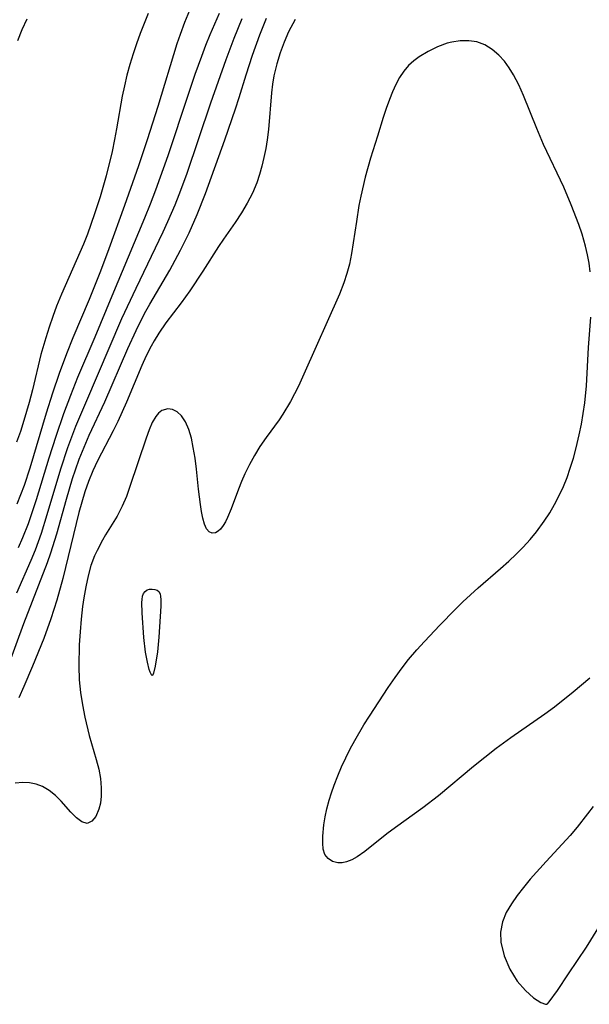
# Model space of a CAD drawing. Header units: inches. Extents: x 1073367 to 1082519, y 1569854 to 1574957.
# Tile 332 of 565: x 1081108 to 1081195, y 1571012 to 1571162. Entities that reach past the tile are written whole.
import ezdxf

# ---------------------------------------------------------------- set-up
doc = ezdxf.new("R2010")
doc.units = ezdxf.units.IN
doc.header["$MEASUREMENT"] = 0
doc.layers.add('CGG_CurvaNivelLidar_v1', color=7, linetype='Continuous', lineweight=30, true_color=0x008008)

msp = doc.modelspace()

# ---------------------------------------------------------------- linework, layer by layer
at = {"layer": 'CGG_CurvaNivelLidar_v1'}
for points in [[(1081106.5823, 1571063.534, 76), (1081108.9082, 1571069.9438, 76), (1081112.4904, 1571079.2225, 76), (1081112.9863, 1571080.6596, 76), (1081113.8961, 1571083.5643, 76), (1081115.3959, 1571088.8418, 76), (1081116.3252, 1571091.9837, 76), (1081116.7653, 1571093.333, 76), (1081117.3436, 1571094.9519, 76), (1081118.0724, 1571096.7766, 76), (1081118.8651, 1571098.5715, 76), (1081121.2434, 1571103.6474, 76), (1081124.7387, 1571111.7643, 76), (1081125.9774, 1571114.5016, 76), (1081127.2827, 1571117.099, 76), (1081128.072, 1571118.5418, 76), (1081131.1153, 1571123.6963, 76), (1081132.7669, 1571126.7545, 76), (1081134.041, 1571129.3718, 76), (1081135.2725, 1571132.1696, 76), (1081136.5421, 1571135.3686, 76), (1081139.4989, 1571143.5539, 76), (1081141.1281, 1571148.296, 76), (1081141.6795, 1571150.0095, 76), (1081142.7193, 1571153.4635, 76), (1081143.6826, 1571156.4471, 76), (1081144.7963, 1571159.5459, 76), (1081145.8136, 1571162.0807, 76)], [(1081127.8001, 1571162.765, 74), (1081126.6175, 1571159.7183, 74), (1081126.0644, 1571158.1798, 74), (1081125.5421, 1571156.6315, 74), (1081125.0394, 1571155.0106, 74), (1081124.5891, 1571153.3757, 74), (1081124.2135, 1571151.7852, 74), (1081123.8847, 1571150.1832, 74), (1081123.0094, 1571145.2115, 74), (1081122.7062, 1571143.5975, 74), (1081122.3205, 1571141.7912, 74), (1081121.4102, 1571138.0779, 74), (1081120.5118, 1571134.8809, 74), (1081119.6781, 1571132.2677, 74), (1081118.573, 1571129.1691, 74), (1081117.9655, 1571127.6453, 74), (1081117.4285, 1571126.3977, 74), (1081114.6422, 1571120.0748, 74), (1081113.893, 1571118.2305, 74), (1081113.301, 1571116.6374, 74), (1081112.749, 1571115.0289, 74), (1081112.2327, 1571113.4084, 74), (1081111.5066, 1571110.8855, 74), (1081110.2023, 1571105.4925, 74), (1081109.7064, 1571103.5607, 74), (1081108.9185, 1571100.8159, 74), (1081108.3831, 1571099.1649, 74), (1081107.7852, 1571097.5405, 74)], [(1081134.1206, 1571163.2281, 74.5), (1081133.3603, 1571161.4228, 74.5), (1081132.6773, 1571159.5825, 74.5), (1081132.2088, 1571158.182, 74.5), (1081129.2926, 1571148.6313, 74.5), (1081127.6681, 1571143.5387, 74.5), (1081126.3367, 1571139.6101, 74.5), (1081124.2174, 1571133.5404, 74.5), (1081121.8406, 1571126.9628, 74.5), (1081120.5702, 1571123.5816, 74.5), (1081118.8321, 1571119.2613, 74.5), (1081116.3592, 1571113.4294, 74.5), (1081115.3729, 1571110.9518, 74.5), (1081114.252, 1571107.9671, 74.5), (1081113.2403, 1571104.9775, 74.5), (1081112.2747, 1571101.9193, 74.5), (1081109.8006, 1571093.5527, 74.5), (1081108.9407, 1571090.95, 74.5), (1081108.4128, 1571089.5093, 74.5), (1081107.8407, 1571088.0886, 74.5)], [(1081138.6242, 1571162.7935, 75), (1081137.2234, 1571159.5383, 75), (1081136.5602, 1571157.8954, 75), (1081135.926, 1571156.2413, 75), (1081134.943, 1571153.4907, 75), (1081133.8552, 1571150.2976, 75), (1081130.8162, 1571141.1246, 75), (1081128.9511, 1571135.8668, 75), (1081128.1363, 1571133.7379, 75), (1081127.2872, 1571131.6391, 75), (1081122.2893, 1571119.7741, 75), (1081119.6977, 1571113.5362, 75), (1081117.0708, 1571107.3576, 75), (1081115.9782, 1571104.6144, 75), (1081114.9474, 1571101.8212, 75), (1081113.7516, 1571098.3751, 75), (1081112.7052, 1571095.1011, 75), (1081110.7783, 1571088.7568, 75), (1081110.1826, 1571086.9229, 75), (1081109.5471, 1571085.1091, 75), (1081108.694, 1571082.9405, 75), (1081108.0192, 1571081.4335, 75)], [(1081142.0595, 1571161.9947, 75.5), (1081140.8692, 1571158.9825, 75.5), (1081139.6685, 1571155.7305, 75.5), (1081137.3359, 1571149.1125, 75.5), (1081133.6425, 1571138.2945, 75.5), (1081132.4951, 1571135.1746, 75.5), (1081131.8843, 1571133.6303, 75.5), (1081130.7803, 1571131.0564, 75.5), (1081130.0705, 1571129.5206, 75.5), (1081125.9318, 1571120.899, 75.5), (1081123.787, 1571116.2807, 75.5), (1081118.2641, 1571103.4857, 75.5), (1081116.7749, 1571099.889, 75.5), (1081116.1481, 1571098.2881, 75.5), (1081115.5517, 1571096.6766, 75.5), (1081114.4656, 1571093.4121, 75.5), (1081112.4192, 1571086.4847, 75.5), (1081111.5198, 1571083.6249, 75.5), (1081111.0784, 1571082.3411, 75.5), (1081110.6082, 1571081.0699, 75.5), (1081109.9723, 1571079.4927, 75.5), (1081107.8034, 1571074.515, 75.5)], [(1081107.9973, 1571158.6685, 74), (1081108.6549, 1571160.3445, 74), (1081109.3928, 1571161.9683, 74)], [(1081150.1755, 1571161.8739, 76.5), (1081149.2015, 1571159.9923, 76.5), (1081148.5014, 1571158.4068, 76.5), (1081147.8984, 1571156.7802, 76.5), (1081147.3925, 1571155.1195, 76.5), (1081146.9676, 1571153.3186, 76.5), (1081146.7434, 1571152.0291, 76.5), (1081146.5772, 1571150.7294, 76.5), (1081146.1449, 1571145.1192, 76.5), (1081145.9525, 1571143.5715, 76.5), (1081145.7268, 1571142.2129, 76.5), (1081145.4545, 1571140.8655, 76.5), (1081145.1452, 1571139.5605, 76.5), (1081144.7839, 1571138.2743, 76.5), (1081144.3563, 1571137.0133, 76.5), (1081143.6864, 1571135.425, 76.5), (1081142.8998, 1571133.8893, 76.5), (1081142.0239, 1571132.4176, 76.5), (1081141.0758, 1571130.9899, 76.5), (1081139.2792, 1571128.4537, 76.5), (1081138.5077, 1571127.2991, 76.5), (1081136.1336, 1571123.5546, 76.5), (1081134.1478, 1571120.5475, 76.5), (1081132.8374, 1571118.7205, 76.5), (1081130.5196, 1571115.6831, 76.5), (1081129.43, 1571114.1234, 76.5), (1081128.7175, 1571112.9565, 76.5), (1081128.2579, 1571112.1212, 76.5), (1081127.5423, 1571110.6866, 76.5), (1081126.8759, 1571109.2191, 76.5), (1081124.5108, 1571103.6396, 76.5), (1081123.1914, 1571100.6923, 76.5), (1081122.4889, 1571099.2443, 76.5), (1081120.1116, 1571094.6895, 76.5), (1081119.3873, 1571093.1443, 76.5), (1081118.7365, 1571091.5197, 76.5), (1081118.2008, 1571089.9679, 76.5), (1081117.7175, 1571088.391, 76.5), (1081117.2729, 1571086.7957, 76.5), (1081116.433, 1571083.476, 76.5), (1081114.8545, 1571076.7557, 76.5), (1081113.9221, 1571073.4704, 76.5), (1081113.0238, 1571070.6373, 76.5), (1081111.9412, 1571067.6509, 76.5), (1081110.24, 1571063.443, 76.5), (1081108.8957, 1571060.3299, 76.5), (1081108.1206, 1571058.598, 76.5)], [(1081195.1238, 1571123.4818, 77), (1081194.9414, 1571124.7769, 77), (1081194.6931, 1571126.0664, 77), (1081194.3893, 1571127.3503, 77), (1081193.8658, 1571129.1921, 77), (1081193.3667, 1571130.6846, 77), (1081192.2339, 1571133.6445, 77), (1081191.0967, 1571136.3247, 77), (1081188.0041, 1571142.8627, 77), (1081186.9854, 1571145.2592, 77), (1081184.958, 1571150.3049, 77), (1081184.2427, 1571151.9132, 77), (1081183.4595, 1571153.4399, 77), (1081182.7857, 1571154.54, 77), (1081182.0434, 1571155.5517, 77), (1081181.2258, 1571156.4541, 77), (1081180.1916, 1571157.3242, 77), (1081179.0656, 1571157.9987, 77), (1081177.863, 1571158.4484, 77), (1081176.6114, 1571158.6472, 77), (1081175.323, 1571158.6299, 77), (1081174.0232, 1571158.4299, 77), (1081173.36, 1571158.2633, 77), (1081171.8738, 1571157.7286, 77), (1081170.4455, 1571157.0225, 77), (1081169.0978, 1571156.1894, 77), (1081168.2404, 1571155.5575, 77), (1081167.4546, 1571154.8474, 77), (1081166.7278, 1571153.9937, 77), (1081166.0903, 1571153.0381, 77), (1081165.5217, 1571151.9845, 77), (1081165.0145, 1571150.8651, 77), (1081164.5517, 1571149.6964, 77), (1081164.0699, 1571148.3418, 77), (1081163.618, 1571146.9395, 77), (1081162.7368, 1571144.0873, 77), (1081161.6546, 1571140.7458, 77), (1081160.8541, 1571137.8778, 77), (1081160.1839, 1571134.9661, 77), (1081159.9038, 1571133.5315, 77), (1081159.5213, 1571131.1445, 77), (1081159.0498, 1571127.8539, 77), (1081158.7795, 1571126.2245, 77), (1081158.4486, 1571124.6147, 77), (1081158.0814, 1571123.2146, 77), (1081157.6177, 1571121.7967, 77), (1081156.9442, 1571120.0813, 77), (1081151.5271, 1571107.8577, 77), (1081150.6889, 1571106.0683, 77), (1081150.0938, 1571104.8785, 77), (1081149.4679, 1571103.7104, 77), (1081148.3297, 1571101.8081, 77), (1081147.7448, 1571100.9306, 77), (1081145.7736, 1571098.2329, 77), (1081144.8209, 1571096.8699, 77), (1081143.9868, 1571095.5137, 77), (1081143.2288, 1571094.1148, 77), (1081142.5402, 1571092.6908, 77), (1081142.0297, 1571091.5286, 77), (1081141.5614, 1571090.3731, 77), (1081140.4466, 1571087.3888, 77), (1081139.9048, 1571086.0758, 77), (1081139.5812, 1571085.4146, 77), (1081139.2421, 1571084.8347, 77), (1081138.8304, 1571084.2892, 77), (1081138.4671, 1571083.9507, 77), (1081138.0929, 1571083.7385, 77), (1081137.5802, 1571083.6766, 77), (1081137.1064, 1571083.8814, 77), (1081136.7059, 1571084.3546, 77), (1081136.3863, 1571085.0522, 77), (1081136.1366, 1571085.933, 77), (1081135.9353, 1571086.9549, 77), (1081135.7683, 1571088.0325, 77), (1081135.4848, 1571090.3903, 77), (1081135.1733, 1571093.4397, 77), (1081134.9581, 1571095.1099, 77), (1081134.695, 1571096.7323, 77), (1081134.3998, 1571098.1544, 77), (1081134.0215, 1571099.4607, 77), (1081133.5169, 1571100.6212, 77), (1081132.8834, 1571101.5593, 77), (1081132.2379, 1571102.1447, 77), (1081131.5348, 1571102.5028, 77), (1081130.8141, 1571102.6122, 77), (1081129.8954, 1571102.3343, 77), (1081129.3811, 1571101.9177, 77), (1081128.9786, 1571101.4278, 77), (1081128.4357, 1571100.4951, 77), (1081127.9551, 1571099.3888, 77), (1081127.5108, 1571098.1582, 77), (1081125.0431, 1571090.7743, 77), (1081124.5009, 1571089.2344, 77), (1081123.8837, 1571087.7578, 77), (1081123.0811, 1571086.2648, 77), (1081121.3262, 1571083.4093, 77), (1081120.8851, 1571082.6239, 77), (1081120.0529, 1571081.0425, 77), (1081119.6709, 1571080.2315, 77), (1081119.1161, 1571078.7454, 77), (1081118.6743, 1571077.1644, 77), (1081118.3161, 1571075.5125, 77), (1081118.0188, 1571073.8093, 77), (1081117.8273, 1571072.4997, 77), (1081117.6084, 1571070.583, 77), (1081117.4473, 1571068.6428, 77), (1081117.3346, 1571066.6909, 77), (1081117.2497, 1571063.4419, 77), (1081117.3159, 1571061.3601, 77), (1081117.5105, 1571059.4267, 77), (1081117.8106, 1571057.517, 77), (1081118.186, 1571055.6417, 77), (1081118.8593, 1571052.8593, 77), (1081119.9196, 1571049.229, 77), (1081120.2961, 1571047.7523, 77), (1081120.5689, 1571046.2971, 77), (1081120.6936, 1571044.9216, 77), (1081120.6752, 1571043.6102, 77), (1081120.5497, 1571042.5854, 77), (1081120.3269, 1571041.6566, 77), (1081119.856, 1571040.5608, 77), (1081119.241, 1571039.8013, 77), (1081118.5188, 1571039.4895, 77), (1081117.7334, 1571039.7023, 77), (1081116.8982, 1571040.3208, 77), (1081116.0347, 1571041.2089, 77), (1081114.5967, 1571042.865, 77), (1081113.7293, 1571043.7268, 77), (1081112.7719, 1571044.4933, 77), (1081111.7208, 1571045.102, 77), (1081110.7651, 1571045.45, 77), (1081109.7604, 1571045.6486, 77), (1081108.728, 1571045.7033, 77), (1081107.5928, 1571045.613, 77)], [(1081195.0565, 1571061.6019, 77), (1081192.5212, 1571059.4647, 77), (1081189.6673, 1571057.1882, 77), (1081188.2025, 1571056.102, 77), (1081183.0184, 1571052.5165, 77), (1081180.7969, 1571050.9012, 77), (1081177.3542, 1571048.1453, 77), (1081172.0213, 1571043.6972, 77), (1081169.6087, 1571041.8599, 77), (1081165.4679, 1571038.8771, 77), (1081164.1372, 1571037.8809, 77), (1081160.8027, 1571035.2077, 77), (1081159.6385, 1571034.3993, 77), (1081158.8218, 1571033.951, 77), (1081158.0045, 1571033.637, 77), (1081157.3331, 1571033.5021, 77), (1081156.6941, 1571033.4932, 77), (1081155.8876, 1571033.6939, 77), (1081155.2195, 1571034.1194, 77), (1081154.7381, 1571034.7479, 77), (1081154.4815, 1571035.5406, 77), (1081154.3914, 1571036.4819, 77), (1081154.4097, 1571037.5453, 77), (1081154.5578, 1571039.2511, 77), (1081154.7505, 1571040.4683, 77), (1081155.0191, 1571041.7277, 77), (1081155.3602, 1571043.0132, 77), (1081155.7205, 1571044.1626, 77), (1081156.127, 1571045.3171, 77), (1081156.6696, 1571046.7159, 77), (1081157.2613, 1571048.1087, 77), (1081157.8996, 1571049.4876, 77), (1081158.585, 1571050.8449, 77), (1081159.2824, 1571052.1228, 77), (1081160.6723, 1571054.5083, 77), (1081161.4963, 1571055.8253, 77), (1081164.364, 1571060.1773, 77), (1081165.4107, 1571061.6906, 77), (1081166.4933, 1571063.1751, 77), (1081167.4755, 1571064.4331, 77), (1081168.7099, 1571065.902, 77), (1081169.8628, 1571067.186, 77), (1081172.2395, 1571069.6893, 77), (1081174.5592, 1571072.051, 77), (1081175.7407, 1571073.2078, 77), (1081178.0638, 1571075.3559, 77), (1081181.4356, 1571078.2684, 77), (1081182.7144, 1571079.4035, 77), (1081183.8352, 1571080.4646, 77), (1081184.9158, 1571081.5622, 77), (1081185.9506, 1571082.6982, 77), (1081186.9317, 1571083.8762, 77), (1081188.124, 1571085.4931, 77), (1081188.9424, 1571086.7536, 77), (1081189.6991, 1571088.0521, 77), (1081190.394, 1571089.3851, 77), (1081191.0236, 1571090.7511, 77), (1081191.5839, 1571092.1476, 77), (1081192.0822, 1571093.5706, 77), (1081192.5519, 1571095.1041, 77), (1081192.9707, 1571096.6556, 77), (1081193.4374, 1571098.6298, 77), (1081193.7732, 1571100.2478, 77), (1081194.0635, 1571101.8729, 77), (1081194.2959, 1571103.505, 77), (1081194.5337, 1571106.1269, 77), (1081194.8299, 1571111.9483, 77), (1081195.2025, 1571116.572, 77)], [(1081195.5544, 1571042.0558, 77.5), (1081194.682, 1571040.9611, 77.5), (1081193.1425, 1571038.9353, 77.5), (1081192.0556, 1571037.6436, 77.5), (1081188.3969, 1571033.7103, 77.5), (1081185.9896, 1571030.9824, 77.5), (1081184.9701, 1571029.7417, 77.5), (1081184.0017, 1571028.4885, 77.5), (1081183.1066, 1571027.2245, 77.5), (1081182.3162, 1571025.9404, 77.5), (1081181.7352, 1571024.5165, 77.5), (1081181.464, 1571022.9317, 77.5), (1081181.5284, 1571021.4092, 77.5), (1081182.0171, 1571019.3245, 77.5), (1081182.8779, 1571017.3056, 77.5), (1081184.0148, 1571015.483, 77.5), (1081185.2507, 1571014.0336, 77.5), (1081186.4928, 1571012.9384, 77.5), (1081187.5737, 1571012.2427, 77.5), (1081188.3036, 1571011.9439, 77.5), (1081188.5, 1571011.9723, 77.5), (1081188.5935, 1571012.0257, 77.5), (1081188.8701, 1571012.3382, 77.5), (1081190.135, 1571014.0644, 77.5), (1081191.8295, 1571016.5588, 77.5), (1081194.5325, 1571020.6641, 77.5), (1081197.3164, 1571025.1455, 77.5)]]:
    msp.add_polyline3d(points, dxfattribs=at)
msp.add_polyline3d([(1081128.5, 1571061.9772, 77), (1081128.4025, 1571062.0058, 77), (1081128.2596, 1571062.1914, 77), (1081128.1204, 1571062.4889, 77), (1081127.9821, 1571062.896, 77), (1081127.6996, 1571064.0293, 77), (1081127.4312, 1571065.5759, 77), (1081127.1888, 1571067.7761, 77), (1081126.9189, 1571071.5535, 77), (1081126.8622, 1571073.1246, 77), (1081126.8882, 1571073.5741, 77), (1081126.9715, 1571074.0625, 77), (1081127.1216, 1571074.4848, 77), (1081127.3517, 1571074.8141, 77), (1081127.6708, 1571075.0278, 77), (1081128.0499, 1571075.1391, 77), (1081128.454, 1571075.1646, 77), (1081128.8312, 1571075.1154, 77), (1081129.1721, 1571074.9895, 77), (1081129.445, 1571074.7738, 77), (1081129.6265, 1571074.4519, 77), (1081129.7261, 1571074.0464, 77), (1081129.764, 1571073.5802, 77), (1081129.7297, 1571072.5661, 77), (1081129.4324, 1571067.8478, 77), (1081129.2241, 1571065.6031, 77), (1081128.8938, 1571063.4015, 77), (1081128.6391, 1571062.3397, 77)], close=True, dxfattribs=at)

doc.saveas('drawing.dxf')
